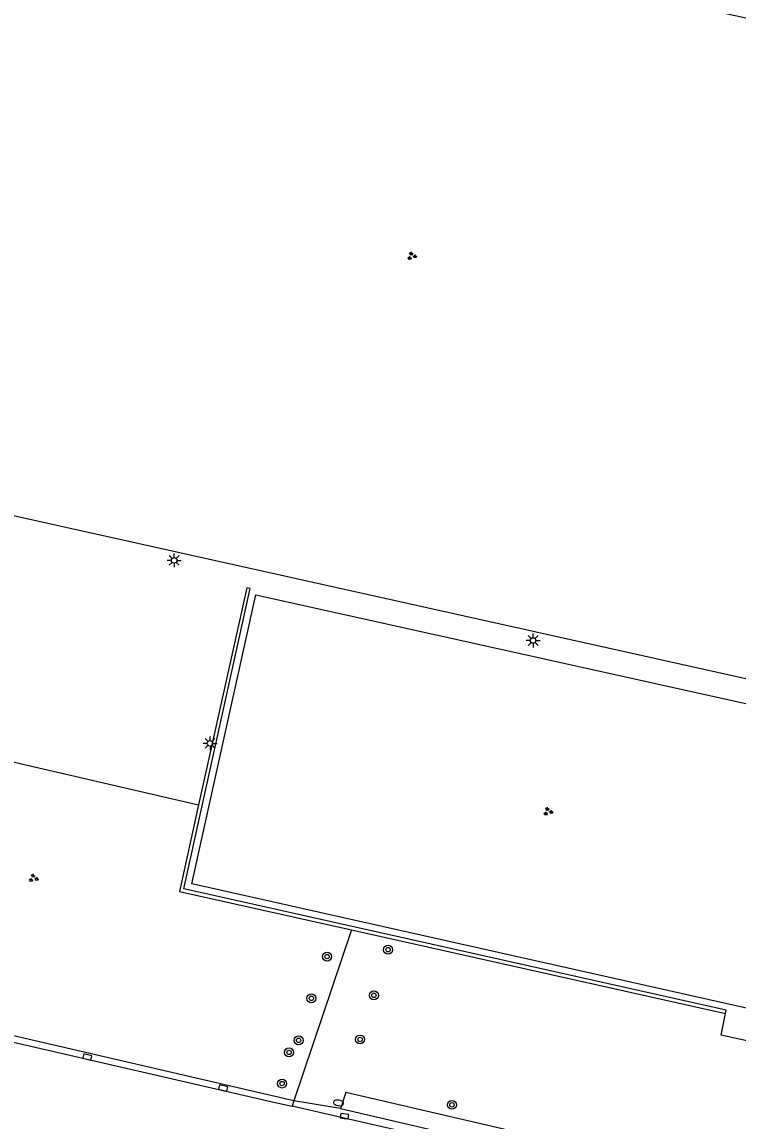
# Model space of a CAD drawing. Extents: x 128999 to 131010, y 395498 to 399007.
# Drawn here: x 129830.6 to 129895, y 396917.8 to 397016.6 of the extents above; entities that cross this region are included whole.
import ezdxf

# ---------------------------------------------------------------- set-up
doc = ezdxf.new("R2010")
doc.units = 0
for name, color, linetype in [('gg-afsc-hekwerk', 7, 'Continuous'), ('gg-knt-verharding', 7, 'Continuous'), ('gt-grn-groengrens', 7, 'Continuous'), ('gt-symb-boom', 7, 'Continuous'), ('gt-symb-brandkraan', 7, 'Continuous'), ('gt-symb-groenvak', 7, 'Continuous'), ('gt-symb-kolk', 7, 'Continuous'), ('gt-symb-lichtmast', 7, 'Continuous')]:
    doc.layers.add(name, color=color, linetype=linetype)

# ---------------------------------------------------------------- blocks, each defined once
blk = doc.blocks.new('gt0-GRVAK')
at = {"layer": 'gt-symb-groenvak'}
for p, q in [((-0.11, 0.189), (-0.228, 0.24)), ((-0.182, 0.153), (0.088, 0.153)), ((-0.091, 0.211), (-0.156, 0.322)), ((-0.047, 0.214), (-0.047, 0.393)), ((-0.004, 0.211), (0.061, 0.322)), ((0.015, 0.189), (0.133, 0.24)), ((0.262, -0.052), (0.197, 0.059)), ((0.305, -0.049), (0.305, 0.13)), ((0.349, -0.052), (0.414, 0.059)), ((-0.245, -0.228), (-0.363, -0.177)), ((-0.318, -0.264), (-0.047, -0.264)), ((-0.226, -0.206), (-0.291, -0.095)), ((-0.183, -0.203), (-0.183, -0.024)), ((-0.139, -0.206), (-0.074, -0.095)), ((-0.12, -0.228), (-0.002, -0.177)), ((0.243, -0.074), (0.125, -0.023)), ((0.17, -0.11), (0.441, -0.11)), ((0.368, -0.074), (0.486, -0.023))]:
    blk.add_line(p, q, dxfattribs=at)
blk = doc.blocks.new('gt0-LMAST')
at = {"layer": 'gt-symb-lichtmast'}
for p, q in [((-0.182, 0.173), (-0.447, 0.438)), ((-0.005, 0.246), (-0.005, 0.621)), ((0.172, 0.173), (0.437, 0.438)), ((-0.255, -0.004), (-0.63, -0.004)), ((-0.182, -0.181), (-0.447, -0.446)), ((-0.005, -0.254), (-0.005, -0.629)), ((0.437, -0.446), (0.172, -0.181)), ((0.245, -0.004), (0.62, -0.004))]:
    blk.add_line(p, q, dxfattribs=at)
blk.add_circle((-0.005, -0.004), 0.25, dxfattribs=at)
blk = doc.blocks.new('gt0-BOOM')
at = {"layer": 'gt-symb-boom'}
for radius in [0.4, 0.2]:
    blk.add_circle((0, 0), radius, dxfattribs=at)
blk = doc.blocks.new('gt0-KOLK')
at = {"layer": 'gt-symb-kolk'}
blk.add_lwpolyline([(0, 0), (0.375, 0), (0.375, 0.4), (-0.375, 0.4), (-0.375, 0), (0, 0)], dxfattribs=at)
blk = doc.blocks.new('gt0-BR')
at = {"layer": 'gt-symb-brandkraan'}
for centre, radius, start, end in [((-0.244, 0), 0.206, 107.56694, 252.43307), ((0.599, -2.664), 3, 106.89205, 107.56694), ((0, -0.691), 0.938, 73.10799, 106.89205), ((-0.599, -2.664), 3, 72.43309, 73.10799), ((0.244, 0), 0.206, 287.56695, 72.43309), ((0.599, 2.664), 3, 252.43307, 253.10797), ((0, 0.691), 0.938, 253.10797, 286.89206), ((-0.599, 2.664), 3, 286.89206, 287.56695)]:
    blk.add_arc(centre, radius, start, end, dxfattribs=at)

msp = doc.modelspace()

# ---------------------------------------------------------------- linework, layer by layer
at = {"layer": 'gg-afsc-hekwerk'}
for points in [[(129893.839, 396927.479), (129893.901, 396927.792), (129845.14, 396938.684), (129851.111, 396965.688), (129850.805, 396965.755)], [(129961.993, 396900.617), (129899.854, 396914.875), (129901.747, 396923.712), (129893.455, 396925.541), (129893.839, 396927.479)]]:
    msp.add_lwpolyline(points, dxfattribs=at)
at = {"layer": 'gg-knt-verharding'}
for p, q in [((129850.805, 396965.755), (129846.469, 396946.234)), ((129860.215, 396934.994), (129893.839, 396927.479)), ((129814.709, 396928.38), (129853.341, 396919.491)), ((129853.341, 396919.491), (129854.872, 396919.14)), ((129859.286, 396918.128), (129854.872, 396919.14))]:
    msp.add_line(p, q, dxfattribs=at)
for points in [[(129825.292, 397032.599), (129921.339, 397011.274), (129908.716, 396954.661), (129812.676, 396976.028), (129825.292, 397032.599)], [(129908.235, 396952.553), (129902.417, 396926.46), (129845.853, 396939.13), (129851.614, 396965.116), (129908.235, 396952.553)], [(129846.469, 396946.234), (129844.741, 396938.453), (129860.215, 396934.994)], [(129918.024, 396901.949), (129901.631, 396908.196), (129899.733, 396908.779), (129897.805, 396909.276), (129877.585, 396913.972), (129859.286, 396918.128)]]:
    msp.add_lwpolyline(points, dxfattribs=at)
at = {"layer": 'gt-grn-groengrens'}
for p, q in [((129860.215, 396934.994), (129855.032, 396919.615)), ((129855.032, 396919.615), (129814.843, 396928.923)), ((129855.032, 396919.615), (129854.872, 396919.14)), ((129859.212, 396918.945), (129855.032, 396919.615)), ((129859.212, 396918.945), (129977.485, 396891.52))]:
    msp.add_line(p, q, dxfattribs=at)
for points in [[(129820.626, 397025.22), (129805.421, 396958.292), (129806.731, 396955.423), (129846.469, 396946.234)], [(129977.841, 396892.917), (129977.103, 396893.112), (129859.694, 396920.374), (129859.212, 396918.945)]]:
    msp.add_lwpolyline(points, dxfattribs=at)

# ---------------------------------------------------------------- block references
at = {"layer": 'gt-symb-boom'}
for p in [(129863.502, 396933.214), (129858.017, 396932.594), (129862.228, 396929.11), (129856.608, 396928.843), (129855.458, 396925.064), (129860.982, 396925.146), (129854.599, 396923.982), (129853.97, 396921.181), (129869.24, 396919.27)]:
    msp.add_blockref('gt0-BOOM', p, dxfattribs=at)
at = {"layer": 'gt-symb-brandkraan', "rotation": -9.151396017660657}
msp.add_blockref('gt0-BR', (129859.051, 396919.442), dxfattribs=at)
at = {"layer": 'gt-symb-groenvak'}
for p in [(129865.626, 396995.564), (129877.873, 396945.634)]:
    msp.add_blockref('gt0-GRVAK', p, dxfattribs=at)
at = {"layer": 'gt-symb-groenvak', "rotation": -7.068140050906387}
msp.add_blockref('gt0-GRVAK', (129831.621, 396939.628), dxfattribs=at)
at = {"layer": 'gt-symb-kolk'}
for p, rotation in [((129836.425, 396923.374), -13.007504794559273), ((129848.628, 396920.584), -12.938810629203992), ((129859.555, 396918.054), -8.275892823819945)]:
    msp.add_blockref('gt0-KOLK', p, dxfattribs=dict(at, rotation=rotation))
at = {"layer": 'gt-symb-lichtmast'}
for p in [(129844.271, 396968.214), (129876.543, 396961.008), (129847.502, 396951.767)]:
    msp.add_blockref('gt0-LMAST', p, dxfattribs=at)

doc.saveas('drawing.dxf')
